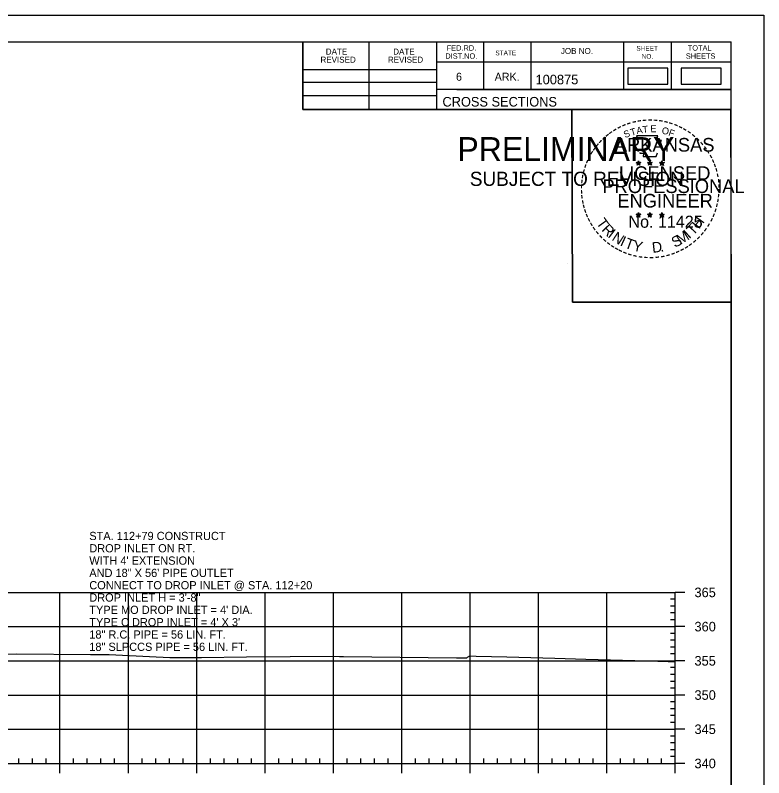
# Model space of a CAD drawing. Extents: x 1368122 to 1710785, y 373130 to 557566.
# Drawn here: x 1368742.3 to 1368851.8, y 375365.6 to 375477 of the extents above; entities that cross this region are included whole.
import ezdxf

# ---------------------------------------------------------------- set-up
doc = ezdxf.new("R2010")
doc.units = 0
for name, color, linetype in [('R_Axis', 7, 'Continuous'), ('R_Axis Annot', 7, 'Continuous'), ('R_Border', 7, 'Continuous'), ('R_Border PE', 7, 'Continuous'), ('R_Border Prem', 7, 'Continuous'), ('R_Drive', 7, 'Continuous'), ('R_Exist Surface', 7, 'Continuous'), ('R_Grid', 7, 'Continuous'), ('R_No Plot', 7, 'Continuous'), ('R_Water Annot', 7, 'Continuous')]:
    doc.layers.add(name, color=color, linetype=linetype)

msp = doc.modelspace()

# ---------------------------------------------------------------- linework, layer by layer
at = {"layer": 'R_Axis'}
for p, q in [((1368838.88, 375367.69), (1368838.88, 375392.69)), ((1368840.28, 375392.69), (1368838.88, 375392.69)), ((1368838.88, 375391.69), (1368838.18, 375391.69)), ((1368838.88, 375390.69), (1368838.18, 375390.69)), ((1368838.88, 375389.69), (1368838.18, 375389.69)), ((1368838.88, 375388.69), (1368838.18, 375388.69)), ((1368840.28, 375387.69), (1368838.88, 375387.69)), ((1368838.88, 375386.69), (1368838.18, 375386.69)), ((1368838.88, 375385.69), (1368838.18, 375385.69)), ((1368838.88, 375384.69), (1368838.18, 375384.69)), ((1368838.88, 375383.69), (1368838.18, 375383.69)), ((1368840.28, 375382.69), (1368838.88, 375382.69)), ((1368838.88, 375381.69), (1368838.18, 375381.69)), ((1368838.88, 375380.69), (1368838.18, 375380.69)), ((1368838.88, 375379.69), (1368838.18, 375379.69)), ((1368838.88, 375378.69), (1368838.18, 375378.69)), ((1368840.28, 375377.69), (1368838.88, 375377.69)), ((1368838.88, 375376.69), (1368838.18, 375376.69)), ((1368838.88, 375375.69), (1368838.18, 375375.69)), ((1368838.88, 375374.69), (1368838.18, 375374.69)), ((1368838.88, 375373.69), (1368838.18, 375373.69)), ((1368840.28, 375372.69), (1368838.88, 375372.69)), ((1368838.88, 375371.69), (1368838.18, 375371.69)), ((1368838.88, 375370.69), (1368838.18, 375370.69)), ((1368838.88, 375369.69), (1368838.18, 375369.69)), ((1368838.88, 375368.69), (1368838.18, 375368.69)), ((1368538.88, 375367.69), (1368838.88, 375367.69)), ((1368742.88, 375367.69), (1368742.88, 375368.39)), ((1368744.88, 375367.69), (1368744.88, 375368.39)), ((1368746.88, 375367.69), (1368746.88, 375368.39)), ((1368748.88, 375366.29), (1368748.88, 375367.69)), ((1368750.88, 375367.69), (1368750.88, 375368.39)), ((1368752.88, 375367.69), (1368752.88, 375368.39)), ((1368754.88, 375367.69), (1368754.88, 375368.39)), ((1368756.88, 375367.69), (1368756.88, 375368.39)), ((1368758.88, 375366.29), (1368758.88, 375367.69)), ((1368760.88, 375367.69), (1368760.88, 375368.39)), ((1368762.88, 375367.69), (1368762.88, 375368.39)), ((1368764.88, 375367.69), (1368764.88, 375368.39)), ((1368766.88, 375367.69), (1368766.88, 375368.39)), ((1368768.88, 375366.29), (1368768.88, 375367.69)), ((1368770.88, 375367.69), (1368770.88, 375368.39)), ((1368772.88, 375367.69), (1368772.88, 375368.39)), ((1368774.88, 375367.69), (1368774.88, 375368.39)), ((1368776.88, 375367.69), (1368776.88, 375368.39)), ((1368778.88, 375366.29), (1368778.88, 375367.69)), ((1368780.88, 375367.69), (1368780.88, 375368.39)), ((1368782.88, 375367.69), (1368782.88, 375368.39)), ((1368784.88, 375367.69), (1368784.88, 375368.39)), ((1368786.88, 375367.69), (1368786.88, 375368.39)), ((1368788.88, 375366.29), (1368788.88, 375367.69)), ((1368790.88, 375367.69), (1368790.88, 375368.39)), ((1368792.88, 375367.69), (1368792.88, 375368.39)), ((1368794.88, 375367.69), (1368794.88, 375368.39)), ((1368796.88, 375367.69), (1368796.88, 375368.39)), ((1368798.88, 375366.29), (1368798.88, 375367.69)), ((1368800.88, 375367.69), (1368800.88, 375368.39)), ((1368802.88, 375367.69), (1368802.88, 375368.39)), ((1368804.88, 375367.69), (1368804.88, 375368.39)), ((1368806.88, 375367.69), (1368806.88, 375368.39)), ((1368808.88, 375366.29), (1368808.88, 375367.69)), ((1368810.88, 375367.69), (1368810.88, 375368.39)), ((1368812.88, 375367.69), (1368812.88, 375368.39)), ((1368814.88, 375367.69), (1368814.88, 375368.39)), ((1368816.88, 375367.69), (1368816.88, 375368.39)), ((1368818.88, 375366.29), (1368818.88, 375367.69)), ((1368820.88, 375367.69), (1368820.88, 375368.39)), ((1368822.88, 375367.69), (1368822.88, 375368.39)), ((1368824.88, 375367.69), (1368824.88, 375368.39)), ((1368826.88, 375367.69), (1368826.88, 375368.39)), ((1368828.88, 375366.29), (1368828.88, 375367.69)), ((1368830.88, 375367.69), (1368830.88, 375368.39)), ((1368832.88, 375367.69), (1368832.88, 375368.39)), ((1368834.88, 375367.69), (1368834.88, 375368.39)), ((1368836.88, 375367.69), (1368836.88, 375368.39)), ((1368838.88, 375366.29), (1368838.88, 375367.69)), ((1368840.28, 375367.69), (1368838.88, 375367.69))]:
    msp.add_line(p, q, dxfattribs=at)
at = {"layer": 'R_Border'}
for p, q in [((1368530.88, 375473.15), (1368847.06, 375473.15)), ((1368784.42, 375463.27), (1368784.42, 375473.15)), ((1368794.1, 375463.27), (1368794.1, 375473.15)), ((1368803.96, 375473.15), (1368803.96, 375463.27)), ((1368810.8, 375473.15), (1368810.8, 375466.21)), ((1368817.74, 375473.15), (1368817.74, 375466.21)), ((1368831.32, 375473.15), (1368831.32, 375466.21)), ((1368838.26, 375473.15), (1368838.26, 375466.21)), ((1368847.06, 375267.69), (1368847.06, 375473.15)), ((1368847.06, 375470.21), (1368803.96, 375470.21)), ((1368847.06, 375470.23), (1368847.06, 375470.23)), ((1368784.42, 375469.13), (1368803.96, 375469.13)), ((1368784.42, 375467.27), (1368803.96, 375467.27)), ((1368847.06, 375466.21), (1368803.96, 375466.21)), ((1368806.92, 375466.21), (1368847.06, 375466.21)), ((1368784.42, 375465.33), (1368803.96, 375465.33)), ((1368847.06, 375463.27), (1368784.42, 375463.27))]:
    msp.add_line(p, q, dxfattribs=at)
at = {"layer": 'R_Border PE'}
for p, q in [((1368833.49, 375455.78), (1368833.45, 375455.53)), ((1368833.49, 375455.41), (1368833.49, 375455.78)), ((1368833.49, 375455.78), (1368833.54, 375455.53)), ((1368835.16, 375455.78), (1368835.12, 375455.53)), ((1368835.16, 375455.41), (1368835.16, 375455.78)), ((1368835.16, 375455.78), (1368835.21, 375455.53)), ((1368836.93, 375455.77), (1368836.89, 375455.51)), ((1368836.93, 375455.4), (1368836.93, 375455.77)), ((1368836.93, 375455.77), (1368836.98, 375455.52)), ((1368833.15, 375455.52), (1368833.49, 375455.41)), ((1368833.15, 375455.52), (1368833.4, 375455.48)), ((1368833.15, 375455.52), (1368833.38, 375455.4)), ((1368833.28, 375455.12), (1368833.49, 375455.41)), ((1368833.28, 375455.12), (1368833.4, 375455.36)), ((1368833.28, 375455.12), (1368833.49, 375455.33)), ((1368833.84, 375455.52), (1368833.49, 375455.41)), ((1368833.71, 375455.12), (1368833.49, 375455.41)), ((1368833.71, 375455.12), (1368833.49, 375455.33)), ((1368833.84, 375455.52), (1368833.56, 375455.48)), ((1368833.71, 375455.12), (1368833.57, 375455.41)), ((1368833.84, 375455.52), (1368833.64, 375455.42)), ((1368834.82, 375455.52), (1368835.16, 375455.41)), ((1368834.82, 375455.52), (1368835.07, 375455.48)), ((1368834.82, 375455.52), (1368835.05, 375455.4)), ((1368834.95, 375455.12), (1368835.16, 375455.41)), ((1368834.95, 375455.12), (1368835.07, 375455.36)), ((1368834.95, 375455.12), (1368835.16, 375455.33)), ((1368835.51, 375455.52), (1368835.16, 375455.41)), ((1368835.38, 375455.12), (1368835.16, 375455.41)), ((1368835.38, 375455.12), (1368835.16, 375455.33)), ((1368835.51, 375455.52), (1368835.23, 375455.48)), ((1368835.38, 375455.12), (1368835.24, 375455.41)), ((1368835.51, 375455.52), (1368835.31, 375455.42)), ((1368836.58, 375455.51), (1368836.93, 375455.4)), ((1368836.58, 375455.51), (1368836.83, 375455.47)), ((1368836.58, 375455.51), (1368836.82, 375455.39)), ((1368836.71, 375455.1), (1368836.93, 375455.4)), ((1368836.71, 375455.1), (1368836.84, 375455.35)), ((1368836.71, 375455.1), (1368836.93, 375455.32)), ((1368837.28, 375455.51), (1368836.93, 375455.4)), ((1368837.14, 375455.1), (1368836.93, 375455.4)), ((1368837.14, 375455.1), (1368836.93, 375455.32)), ((1368837.28, 375455.51), (1368836.99, 375455.46)), ((1368837.14, 375455.1), (1368837, 375455.4)), ((1368837.28, 375455.51), (1368837.07, 375455.41)), ((1368833.14, 375447.95), (1368833.49, 375447.84)), ((1368833.14, 375447.95), (1368833.39, 375447.91)), ((1368833.14, 375447.95), (1368833.38, 375447.83)), ((1368833.27, 375447.54), (1368833.49, 375447.84)), ((1368833.49, 375448.21), (1368833.45, 375447.95)), ((1368833.49, 375447.84), (1368833.49, 375448.21)), ((1368833.49, 375448.21), (1368833.54, 375447.96)), ((1368833.84, 375447.95), (1368833.49, 375447.84)), ((1368833.7, 375447.54), (1368833.49, 375447.84)), ((1368833.84, 375447.95), (1368833.55, 375447.9)), ((1368833.7, 375447.54), (1368833.57, 375447.83)), ((1368833.84, 375447.95), (1368833.63, 375447.85)), ((1368834.81, 375447.95), (1368835.16, 375447.84)), ((1368834.81, 375447.95), (1368835.06, 375447.91)), ((1368834.81, 375447.95), (1368835.05, 375447.83)), ((1368834.94, 375447.54), (1368835.16, 375447.84)), ((1368835.16, 375448.21), (1368835.12, 375447.95)), ((1368835.16, 375447.84), (1368835.16, 375448.21)), ((1368835.16, 375448.21), (1368835.21, 375447.96)), ((1368835.51, 375447.95), (1368835.16, 375447.84)), ((1368835.37, 375447.54), (1368835.16, 375447.84)), ((1368835.51, 375447.95), (1368835.22, 375447.9)), ((1368835.37, 375447.54), (1368835.24, 375447.83)), ((1368835.51, 375447.95), (1368835.3, 375447.85)), ((1368836.58, 375447.94), (1368836.93, 375447.83)), ((1368836.58, 375447.94), (1368836.83, 375447.9)), ((1368836.58, 375447.94), (1368836.81, 375447.82)), ((1368836.71, 375447.53), (1368836.93, 375447.83)), ((1368836.93, 375448.2), (1368836.89, 375447.94)), ((1368836.93, 375447.83), (1368836.93, 375448.2)), ((1368836.93, 375448.2), (1368836.98, 375447.95)), ((1368837.27, 375447.94), (1368836.93, 375447.83)), ((1368837.14, 375447.53), (1368836.93, 375447.83)), ((1368837.27, 375447.94), (1368836.99, 375447.89)), ((1368837.14, 375447.53), (1368837, 375447.82)), ((1368837.27, 375447.94), (1368837.07, 375447.84)), ((1368833.27, 375447.54), (1368833.4, 375447.79)), ((1368833.27, 375447.54), (1368833.49, 375447.76)), ((1368833.7, 375447.54), (1368833.49, 375447.76)), ((1368834.94, 375447.54), (1368835.07, 375447.79)), ((1368834.94, 375447.54), (1368835.16, 375447.76)), ((1368835.37, 375447.54), (1368835.16, 375447.76)), ((1368836.71, 375447.53), (1368836.84, 375447.78)), ((1368836.71, 375447.53), (1368836.92, 375447.75)), ((1368837.14, 375447.53), (1368836.92, 375447.75))]:
    msp.add_line(p, q, dxfattribs=at)
for points in [[(1368833.19, 375459.4), (1368833.46, 375458.58)], [(1368836.7, 375458.48), (1368836.84, 375458.76), (1368836.15, 375458.74), (1368836.3, 375459.4), (1368833.19, 375459.4)], [(1368833.68, 375456.98), (1368833.68, 375456.89), (1368834.24, 375456.87), (1368834.19, 375456.4), (1368836.06, 375456.4), (1368836.26, 375456.94)], [(1368833.49, 375455.78), (1368833.71, 375455.12), (1368833.15, 375455.52), (1368833.84, 375455.52), (1368833.28, 375455.12), (1368833.49, 375455.78)], [(1368835.16, 375455.78), (1368835.38, 375455.12), (1368834.82, 375455.52), (1368835.51, 375455.52), (1368834.95, 375455.12), (1368835.16, 375455.78)], [(1368836.93, 375455.77), (1368837.14, 375455.1), (1368836.58, 375455.51), (1368837.28, 375455.51), (1368836.71, 375455.1), (1368836.93, 375455.77)], [(1368833.49, 375448.21), (1368833.7, 375447.54), (1368833.14, 375447.95), (1368833.84, 375447.95), (1368833.27, 375447.54), (1368833.49, 375448.21)], [(1368835.16, 375448.21), (1368835.37, 375447.54), (1368834.81, 375447.95), (1368835.51, 375447.95), (1368834.94, 375447.54), (1368835.16, 375448.21)], [(1368836.93, 375448.2), (1368837.14, 375447.53), (1368836.58, 375447.94), (1368837.27, 375447.94), (1368836.71, 375447.53), (1368836.93, 375448.2)]]:
    msp.add_lwpolyline(points, dxfattribs=at)
for centre, radius in [((1368833.49, 375455.41), 0.172), ((1368833.49, 375455.41), 0.145), ((1368833.49, 375455.41), 0.116), ((1368833.49, 375455.41), 0.0991), ((1368833.49, 375455.41), 0.0747), ((1368833.49, 375455.41), 0.0495), ((1368833.49, 375455.41), 0.0296), ((1368835.16, 375455.41), 0.172), ((1368835.16, 375455.41), 0.145), ((1368835.16, 375455.41), 0.116), ((1368835.16, 375455.41), 0.0991), ((1368835.16, 375455.41), 0.0747), ((1368835.16, 375455.41), 0.0495), ((1368835.16, 375455.41), 0.0296), ((1368836.93, 375455.4), 0.172), ((1368836.93, 375455.4), 0.145), ((1368836.93, 375455.4), 0.116), ((1368836.93, 375455.4), 0.0991), ((1368836.93, 375455.4), 0.0747), ((1368836.93, 375455.4), 0.0495), ((1368836.93, 375455.4), 0.0296), ((1368833.49, 375447.84), 0.172), ((1368833.49, 375447.84), 0.145), ((1368833.49, 375447.84), 0.116), ((1368833.49, 375447.84), 0.0991), ((1368833.49, 375447.84), 0.0747), ((1368833.49, 375447.84), 0.0495), ((1368833.49, 375447.84), 0.0296), ((1368835.16, 375447.84), 0.172), ((1368835.16, 375447.84), 0.145), ((1368835.16, 375447.84), 0.116), ((1368835.16, 375447.84), 0.0991), ((1368835.16, 375447.84), 0.0747), ((1368835.16, 375447.84), 0.0495), ((1368835.16, 375447.84), 0.0296), ((1368836.93, 375447.83), 0.172), ((1368836.93, 375447.83), 0.145), ((1368836.93, 375447.83), 0.116), ((1368836.93, 375447.83), 0.0991), ((1368836.93, 375447.83), 0.0747), ((1368836.93, 375447.83), 0.0495), ((1368836.93, 375447.83), 0.0296)]:
    msp.add_circle(centre, radius, dxfattribs=at)
at = {"layer": 'R_Drive'}
for points in [[(1368831.93, 375466.99), (1368837.77, 375466.99), (1368837.77, 375469.3), (1368831.93, 375469.3)], [(1368839.74, 375466.99), (1368845.58, 375466.99), (1368845.58, 375469.3), (1368839.74, 375469.3)]]:
    msp.add_lwpolyline(points, close=True, dxfattribs=at)
at = {"layer": 'R_Exist Surface'}
msp.add_lwpolyline([(1368739.79, 375383.67), (1368742.58, 375383.69), (1368753.37, 375383.62), (1368754.51, 375383.61), (1368755.35, 375383.6), (1368756.08, 375383.59), (1368758.05, 375383.52), (1368764.94, 375383.17), (1368769.59, 375383.19), (1368776.17, 375383.25), (1368788.91, 375383.35), (1368789.77, 375383.31), (1368790.37, 375383.34), (1368806.89, 375383.15), (1368808.38, 375383.15), (1368808.5, 375383.22), (1368808.82, 375383.4), (1368809.77, 375383.37), (1368814.26, 375383.26), (1368821.27, 375383.06), (1368825.79, 375382.93), (1368834.76, 375382.68), (1368837.81, 375382.59), (1368838.88, 375382.61)], dxfattribs=at)
at = {"layer": 'R_Grid'}
for p, q in [((1368538.88, 375392.69), (1368838.88, 375392.69)), ((1368538.88, 375392.69), (1368838.88, 375392.69)), ((1368748.88, 375367.69), (1368748.88, 375392.69)), ((1368758.88, 375367.69), (1368758.88, 375392.69)), ((1368768.88, 375367.69), (1368768.88, 375392.69)), ((1368778.88, 375367.69), (1368778.88, 375392.69)), ((1368788.88, 375367.69), (1368788.88, 375392.69)), ((1368798.88, 375367.69), (1368798.88, 375392.69)), ((1368808.88, 375367.69), (1368808.88, 375392.69)), ((1368818.88, 375367.69), (1368818.88, 375392.69)), ((1368828.88, 375367.69), (1368828.88, 375392.69)), ((1368838.88, 375367.69), (1368838.88, 375392.69)), ((1368538.88, 375387.69), (1368838.88, 375387.69)), ((1368538.88, 375387.69), (1368838.88, 375387.69)), ((1368538.88, 375382.69), (1368838.88, 375382.69)), ((1368538.88, 375382.69), (1368838.88, 375382.69)), ((1368538.88, 375377.69), (1368838.88, 375377.69)), ((1368538.88, 375377.69), (1368838.88, 375377.69)), ((1368538.88, 375372.69), (1368838.88, 375372.69)), ((1368538.88, 375372.69), (1368838.88, 375372.69)), ((1368538.88, 375367.69), (1368838.88, 375367.69))]:
    msp.add_line(p, q, dxfattribs=at)
at = {"layer": 'R_No Plot'}
for p, q in [((1368518.48, 375477.04), (1368851.81, 375477.04)), ((1368823.09, 375440.81), (1368823.09, 375440.81))]:
    msp.add_line(p, q, dxfattribs=at)
for points in [[(1368518.47, 375477.04), (1368851.81, 375477.04), (1368851.81, 375263.71), (1368518.47, 375263.71)], [(1368764.8, 375473.15), (1368784.42, 375473.15), (1368784.42, 375463.27), (1368800.53, 375463.27), (1368823.73, 375463.27), (1368823.85, 375435.11), (1368847.06, 375435.11), (1368847.06, 375267.69), (1368530.88, 375267.69), (1368530.88, 375473.15)], [(1368823.73, 375463.27), (1368846.94, 375463.27), (1368847.06, 375435.11), (1368823.85, 375435.11)]]:
    msp.add_lwpolyline(points, close=True, dxfattribs=at)

# ---------------------------------------------------------------- texts
at = {"layer": 'R_Axis Annot'}
for s, p in [('365', (1368841.68, 375391.99)), ('360', (1368841.68, 375386.99)), ('355', (1368841.68, 375381.99)), ('350', (1368841.68, 375376.99)), ('345', (1368841.68, 375371.99)), ('340', (1368841.68, 375366.99))]:
    msp.add_text(s, height=1.4, dxfattribs=at).set_placement(p)
at = {"layer": 'R_Border'}
for s, height, p in [('FED.RD.', 0.782, (1368805.44, 375471.87)), ('SHEET', 0.684, (1368833.18, 375471.87)), ('TOTAL', 0.782, (1368840.7, 375471.87)), ('DATE', 0.879, (1368787.76, 375471.29)), ('DATE', 0.879, (1368797.62, 375471.29)), ('DIST.NO.', 0.782, (1368805.24, 375470.69)), ('STATE', 0.684, (1368812.56, 375471.19)), ('JOB NO.', 0.879, (1368822.14, 375471.39)), ('NO.', 0.684, (1368833.96, 375470.69)), ('SHEETS', 0.782, (1368840.42, 375470.69)), ('REVISED', 0.879, (1368786.98, 375470.11)), ('REVISED', 0.879, (1368796.84, 375470.11)), ('6', 1.17, (1368806.8, 375467.47)), ('ARK.', 1.172, (1368812.46, 375467.47)), ('100875', 1.4, (1368818.44, 375466.95)), ('CROSS SECTIONS', 1.4, (1368804.82, 375463.7))]:
    msp.add_text(s, height=height, rotation=360, dxfattribs=at).set_placement(p)
at = {"layer": 'R_Border PE'}
for s, height, rotation, p in [('-', 1.6, 19.1761, (1368831.93, 375460.53)), ('-', 1.6, 13.6301, (1368832.68, 375460.77)), ('-', 1.6, 10.2193, (1368833.36, 375460.93)), ('-', 1.6, 5.8968, (1368834.09, 375461.04)), ('-', 1.6, 0.1862, (1368834.86, 375461.11)), ('-', 1.6, 357.743, (1368835.59, 375461.1)), ('-', 1.6, 352.1617, (1368836.33, 375461.05)), ('-', 1.6, 347.2049, (1368837.05, 375460.93)), ('-', 1.6, 342.3362, (1368837.68, 375460.78)), ('-', 1.6, 337.8551, (1368838.42, 375460.55)), ('-', 1.6, 36.2317, (1368829.49, 375459.18)), ('-', 1.6, 34.0636, (1368830.07, 375459.57)), ('-', 1.6, 28.7918, (1368830.67, 375459.94)), ('-', 1.6, 24.3072, (1368831.3, 375460.26)), ('S', 1, 21.594, (1368831.54, 375459.08)), ('T', 1, 16.4036, (1368832.46, 375459.41)), ('A', 1, 11.2132, (1368833.28, 375459.66)), ('T', 1, 6.0228, (1368834.13, 375459.83)), ('E', 1, 0.8323, (1368835.24, 375459.94)), ('O', 1, 350.4515, (1368836.84, 375459.73)), ('F', 1, 340.0707, (1368837.79, 375459.5)), ('-', 1.6, 334.1211, (1368839.05, 375460.28)), ('-', 1.6, 329.6409, (1368839.63, 375460)), ('-', 1.6, 325.8627, (1368840.27, 375459.64)), ('-', 1.6, 42.9622, (1368828.58, 375458.38)), ('-', 1.6, 38.9507, (1368829.02, 375458.8)), ('ARKANSAS', 2, 360, (1368830.04, 375457.11)), ('-', 1.6, 320.5297, (1368840.88, 375459.21)), ('-', 1.6, 315.5786, (1368841.48, 375458.72)), ('-', 1.6, 50.6142, (1368827.73, 375457.42)), ('-', 1.6, 48.423, (1368828.14, 375457.91)), ('-', 1.6, 309.8797, (1368842.05, 375458.17)), ('-', 1.6, 306.6522, (1368842.58, 375457.57)), ('-', 1.6, 58.0706, (1368826.99, 375456.33)), ('-', 1.6, 54.2325, (1368827.32, 375456.85)), ('-', 1.4, 303.6753, (1368843.06, 375457)), ('-', 1.6, 67.7743, (1368826.42, 375455.1)), ('-', 1.6, 62.8713, (1368826.68, 375455.71)), ('-', 1.6, 299.6684, (1368843.38, 375456.4)), ('-', 1.6, 294.6628, (1368843.7, 375455.79)), ('-', 1.6, 75.461, (1368826.01, 375453.76)), ('-', 1.6, 72.3945, (1368826.2, 375454.47)), ('LICENSED', 2, 360, (1368830.64, 375452.97)), ('DWB', 0.01, 360, (1368833.48, 375455.41)), ('DWB', 0.01, 360, (1368835.15, 375455.41)), ('DWB', 0.01, 360, (1368836.92, 375455.4)), ('-', 1.6, 290.5728, (1368843.96, 375455.21)), ('-', 1.6, 285.1233, (1368844.2, 375454.63)), ('-', 1.6, 81.2013, (1368825.87, 375453.04)), ('-', 1.6, 280.5493, (1368844.4, 375453.89)), ('-', 1.6, 89.0622, (1368825.77, 375451.65)), ('-', 1.6, 85.1863, (1368825.8, 375452.35)), ('PROFESSIONAL', 2, 360, (1368828.21, 375451.06)), ('-', 1.6, 276.5962, (1368844.56, 375453.12)), ('-', 1.6, 274.3301, (1368844.62, 375452.4)), ('-', 1.6, 94.1959, (1368825.81, 375450.93)), ('-', 1.6, 269.9407, (1368844.65, 375451.76)), ('-', 1.6, 98.9479, (1368825.88, 375450.26)), ('ENGINEER', 2, 360, (1368830.4, 375448.94)), ('-', 1.6, 260.9953, (1368844.56, 375450.44)), ('-', 1.6, 263.5172, (1368844.63, 375451.1)), ('-', 1.6, 101.7149, (1368826.02, 375449.53)), ('-', 1.6, 105.4578, (1368826.18, 375448.93)), ('-', 1.6, 255.7626, (1368844.45, 375449.77)), ('-', 1.6, 109.0874, (1368826.39, 375448.3)), ('-', 1.6, 114.0643, (1368826.65, 375447.7)), ('DWB', 0.01, 360, (1368833.48, 375447.84)), ('DWB', 0.01, 360, (1368835.15, 375447.84)), ('DWB', 0.01, 360, (1368836.91, 375447.83)), ('-', 1.6, 247.8887, (1368844.05, 375448.37)), ('-', 1.6, 252.8681, (1368844.27, 375449.05)), ('-', 1.6, 115.7289, (1368826.95, 375447.09)), ('-', 1.6, 120.4471, (1368827.31, 375446.5)), ('T', 1.54, 306.0406, (1368827.25, 375446.68)), ('No. 11425', 1.757, 360, (1368832.03, 375445.99)), ('T', 1.54, 46.6444, (1368841.48, 375444.77)), ('H', 1.54, 54.6088, (1368842.37, 375445.71)), ('-', 1.6, 244.6197, (1368843.79, 375447.74)), ('-', 1.6, 125.8934, (1368827.71, 375445.94)), ('R', 1.54, 314.005, (1368828.01, 375445.63)), ('I', 1.54, 321.9694, (1368828.91, 375444.7)), ('M', 1.54, 32.6563, (1368839.63, 375443.45)), ('I', 1.54, 42.1136, (1368840.92, 375444.29)), ('-', 1.6, 233.8452, (1368842.99, 375446.34)), ('-', 1.6, 239.0712, (1368843.39, 375446.99)), ('-', 1.6, 130.7181, (1368828.17, 375445.39)), ('-', 1.6, 134.2238, (1368828.69, 375444.84)), ('N', 1.54, 326.5002, (1368829.48, 375444.23)), ('I', 1.54, 335.3603, (1368830.69, 375443.44)), ('T', 1.54, 339.8912, (1368831.35, 375443.11)), ('S', 1.54, 26.9312, (1368838.8, 375443.04)), ('-', 1.6, 225.7653, (1368842.08, 375445.21)), ('-', 1.6, 231.2538, (1368842.56, 375445.77)), ('-', 1.6, 138.9338, (1368829.22, 375444.38)), ('-', 1.6, 144.6463, (1368829.77, 375443.97)), ('-', 1.6, 148.0898, (1368830.33, 375443.6)), ('Y', 1.54, 347.8556, (1368832.57, 375442.67)), ('D', 1.54, 6.3969, (1368835.55, 375442.31)), ('-', 1.6, 212.2491, (1368840.48, 375443.84)), ('-', 1.6, 215.7363, (1368841.01, 375444.23)), ('-', 1.6, 221.0851, (1368841.56, 375444.7)), ('-', 1.6, 151.5704, (1368830.91, 375443.28)), ('-', 1.6, 154.6002, (1368831.43, 375443.03)), ('-', 1.6, 158.5612, (1368832.06, 375442.78)), ('-', 1.6, 162.7983, (1368832.74, 375442.56)), ('.', 1.54, 13.7642, (1368836.74, 375442.44)), ('-', 1.6, 200.7184, (1368838.67, 375442.9)), ('-', 1.6, 204.2516, (1368839.29, 375443.18)), ('-', 1.6, 207.3568, (1368839.92, 375443.5)), ('-', 1.6, 167.5555, (1368833.46, 375442.4)), ('-', 1.6, 173.1155, (1368834.23, 375442.29)), ('-', 1.6, 176.5183, (1368834.98, 375442.24)), ('-', 1.6, 181.5918, (1368835.72, 375442.25)), ('-', 1.6, 185.8167, (1368836.53, 375442.33)), ('-', 1.6, 191.2858, (1368837.27, 375442.46)), ('-', 1.6, 195.4743, (1368838, 375442.66))]:
    msp.add_text(s, height=height, rotation=rotation, dxfattribs=at).set_placement(p)
at = {"layer": 'R_Border Prem'}
for s, height, p in [('PRELIMINARY', 3.5, (1368807.01, 375455.73)), ('DWB', 0.01, (1368807.76, 375457.58)), ('SUBJECT TO REVISION', 2.0751, (1368808.82, 375452.1))]:
    msp.add_text(s, height=height, rotation=360, dxfattribs=at).set_placement(p)
at = {"layer": 'R_Water Annot'}
for s, p in [('STA. 112+79 CONSTRUCT', (1368753.17, 375400.34)), ('DROP INLET ON RT.', (1368753.17, 375398.54)), ("WITH 4' EXTENSION", (1368753.17, 375396.74)), ('AND 18" X 56\' PIPE OUTLET', (1368753.17, 375394.94)), ('CONNECT TO DROP INLET @ STA. 112+20', (1368753.17, 375393.14)), ('DROP INLET H = 3\'-8"', (1368753.17, 375391.34)), ("TYPE MO DROP INLET = 4' DIA.", (1368753.17, 375389.54)), ("TYPE C DROP INLET = 4' X 3'", (1368753.17, 375387.74)), ('18" R.C. PIPE = 56 LIN. FT.', (1368753.17, 375385.94)), ('18" SLPCCS PIPE = 56 LIN. FT.', (1368753.17, 375384.14))]:
    msp.add_text(s, height=1.2, dxfattribs=at).set_placement(p)

doc.saveas('drawing.dxf')
